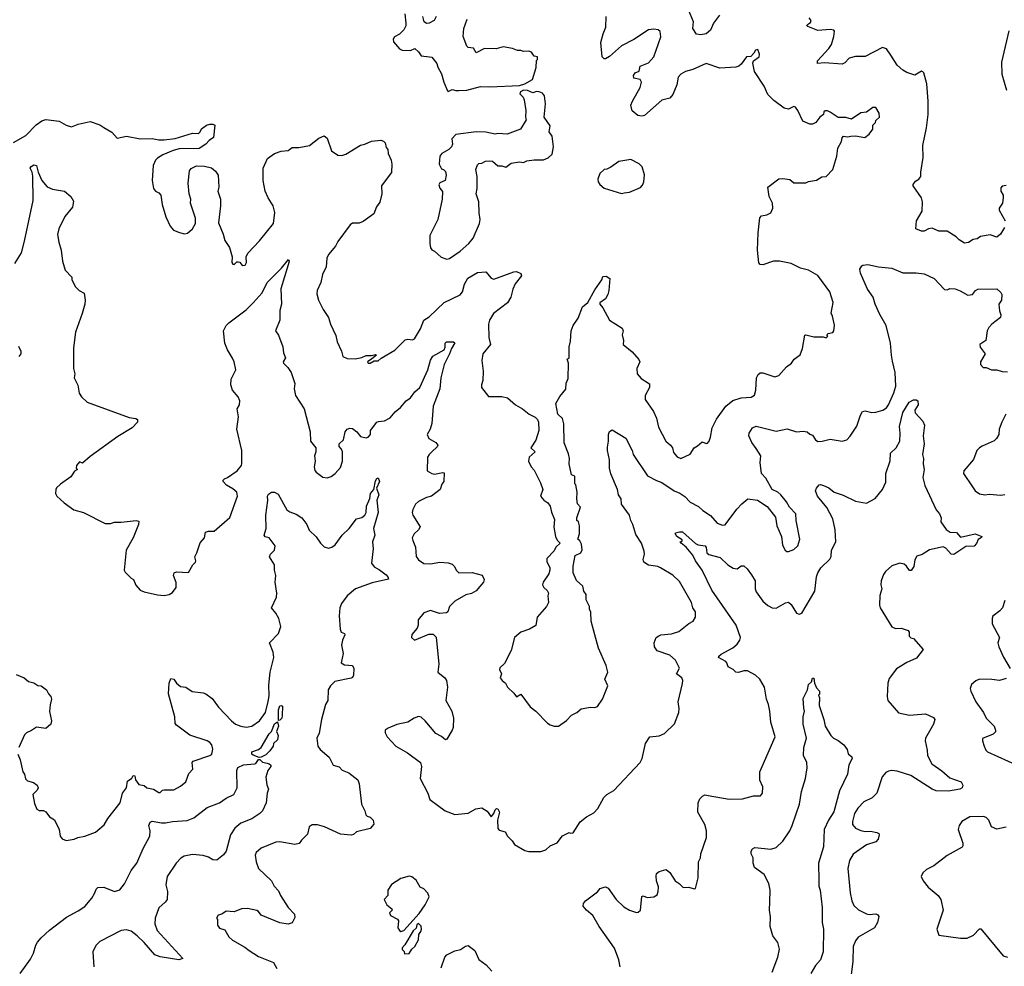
# Model space of a CAD drawing. Extents: x 2057697 to 2160550, y 827490 to 1016834.
# Tile 460 of 509: x 2126970 to 2134291, y 951158 to 958201. Entities that reach past the tile are written whole.
import ezdxf

# ---------------------------------------------------------------- set-up
doc = ezdxf.new("R2010")
doc.units = 0

msp = doc.modelspace()

# ---------------------------------------------------------------- linework, layer by layer
at = {"layer": '0CON20XD'}
for points in [[(2132173.6, 958235), (2132127.3, 958175), (2132105, 958123.8), (2132075, 958096.2), (2132035, 958087.5), (2132001.7, 958091.7), (2131975.8, 958135), (2131979.4, 958185), (2131943.8, 958275)], [(2129833.3, 958245), (2129841.2, 958175), (2129840, 958155), (2129826.7, 958125), (2129795, 958092.5), (2129757, 958073), (2129747.5, 958055), (2129750, 958035), (2129793, 957983), (2129815, 957973.3), (2129875, 957972.5), (2129907, 957987), (2129935, 957962.5), (2129955, 957932.5), (2130017, 957923), (2130035, 957922.5), (2130072.5, 957875), (2130078.3, 957848.3), (2130107, 957797), (2130122.5, 957735), (2130150.7, 957670.7), (2130155, 957667.5)], [(2130067.5, 958225), (2130052.5, 958195), (2130015, 958173.8), (2129995, 958173.3), (2129977.5, 958185), (2129966.7, 958225)], [(2130155, 957667.5), (2130185, 957680), (2130212.7, 957672.7), (2130235, 957674.4), (2130295, 957675.8), (2130395, 957704.3), (2130465, 957700.6), (2130685, 957711.9), (2130726.2, 957723.8), (2130783.8, 957755), (2130811.2, 957845), (2130812.5, 957897.5), (2130820, 957905), (2130820, 957925), (2130795, 957930), (2130775, 957960), (2130755, 957967.5), (2130715, 957963.3), (2130695, 957972.5), (2130670.7, 957970.7), (2130635, 957986.7), (2130565, 957997.5), (2130513.6, 957983.6), (2130425, 957986.7), (2130365, 957953.8), (2130345, 957987.5), (2130305, 957992.5), (2130295, 958002.5), (2130267.5, 958075), (2130273.3, 958135), (2130297.5, 958205)], [(2130975, 952943.3), (2131035, 952987.5), (2131073.9, 953026.1), (2131113.6, 953046.4), (2131145, 953073.3), (2131215, 953085.6), (2131245.8, 953084.2), (2131265, 953091.2), (2131303.3, 953145), (2131343.8, 953245), (2131320, 953295), (2131343.3, 953345), (2131330, 953395), (2131274, 953525), (2131246.2, 953625), (2131220, 953725), (2131216.4, 953793.6), (2131207.5, 953815), (2131207.5, 953835), (2131182.5, 953885), (2131182.5, 953925), (2131165, 953950), (2131157.5, 953985), (2131109.3, 954029.3), (2131086.2, 954085), (2131086.2, 954135), (2131101.2, 954215), (2131142.5, 954235), (2131153, 954257), (2131147.7, 954297.7), (2131133.6, 954323.6), (2131120, 954335), (2131131.2, 954375), (2131133.3, 954435), (2131123.6, 954463.6), (2131113.3, 954475), (2131113.6, 954493.6), (2131140, 954575), (2131118, 954598), (2131112, 954635), (2131114.3, 954685), (2131105, 954740), (2131098.3, 954748.3), (2131097.5, 954805), (2131073.8, 954815), (2131054.3, 954895), (2131057.5, 954935), (2131051.4, 954971.4), (2131017, 955053), (2131016.2, 955195), (2131005, 955232.5), (2130970, 955265), (2130957.5, 955345), (2130985, 955397.5), (2131029.5, 955450.5), (2131033.2, 955496.8), (2131048.6, 955531.4), (2131050, 955645), (2131040, 955675), (2131055.8, 955685), (2131054.2, 955765.8), (2131065, 955810), (2131070.8, 955885), (2131084.2, 955925.8), (2131121.2, 955978.8), (2131155.6, 956064.4), (2131194.1, 956095.9), (2131245, 956190), (2131297.5, 956265), (2131305, 956290), (2131331.7, 956291.7), (2131356.7, 956275), (2131351.2, 956185), (2131343.9, 956156.1), (2131326.7, 956125), (2131282.5, 956095), (2131283.3, 956085), (2131305.7, 956055.7), (2131355, 955964.2), (2131450, 955905), (2131456.2, 955885), (2131450, 955855), (2131458.8, 955815), (2131456.7, 955785), (2131525, 955730), (2131573.6, 955673.6), (2131580, 955655), (2131558.8, 955605), (2131560, 955565), (2131591.7, 955531.7), (2131652.5, 955492.5), (2131653.3, 955465), (2131620, 955405), (2131621.2, 955375), (2131681.4, 955285), (2131705.5, 955235.5), (2131719.7, 955169.7), (2131773.8, 955065), (2131810, 955035), (2131823.3, 955015), (2131831.7, 954981.7), (2131858.3, 954948.3), (2131885, 954936.7), (2131955, 954968.8), (2131983.8, 955015), (2132010.5, 955029.5), (2132045, 955060), (2132075, 955047.5), (2132085, 955050), (2132097.5, 955065), (2132106.7, 955095), (2132119.2, 955165), (2132150.9, 955229.1), (2132220, 955325), (2132272.2, 955367.8), (2132335, 955387.5), (2132407.9, 955392.1), (2132432.5, 955407.5), (2132442.9, 955445), (2132448.5, 955535), (2132460.3, 955559.7), (2132475, 955573.8), (2132495, 955574), (2132585, 955544), (2132615, 955553.3), (2132671.7, 955618.3), (2132708.8, 955645), (2132728.8, 955675), (2132773.6, 955706.4), (2132790, 955755), (2132807, 955853), (2132815, 955856), (2132875, 955840), (2132945, 955840), (2132965, 955832.5), (2132977.5, 955845), (2132970, 955855), (2132980, 955865), (2133015, 955873.8), (2133023.3, 955885), (2133027.7, 955927.7), (2133013.8, 955995), (2133003.9, 956016.1), (2133017.7, 956097.7), (2132993.3, 956175), (2132905, 956296.7), (2132835, 956338), (2132775, 956351.2), (2132705, 956385.8), (2132620, 956405), (2132575, 956403.1), (2132495, 956375.5), (2132475, 956380), (2132465, 956391.4), (2132454.9, 956484.9), (2132460.6, 956615), (2132473, 956727), (2132485, 956740.6), (2132525, 956748.6), (2132555.8, 956764.2), (2132570.7, 956799.3), (2132568, 956835), (2132542.5, 956885), (2132533.3, 956955), (2132615, 957016.7), (2132645, 957020), (2132695, 957011.2), (2132726.4, 956986.4), (2132815, 956987.5), (2132835, 956997.5), (2132895, 957007.5), (2132935, 957032.5), (2132966.1, 957033.9), (2133016.7, 957085), (2133046, 957185), (2133053.3, 957245), (2133080, 957295), (2133085, 957322.5), (2133095, 957333.3), (2133125, 957330), (2133150, 957335), (2133183.6, 957336.4), (2133253, 957323), (2133285, 957350), (2133312.5, 957385), (2133312.5, 957415), (2133332.5, 957435), (2133335, 957450), (2133362.5, 957475), (2133360, 957505), (2133335, 957547.5), (2133313, 957547), (2133265, 957512.5), (2133225, 957507.5), (2133155, 957460), (2133113.6, 957473.6), (2133055, 957472.5), (2132995, 957512.5), (2132975, 957522.5), (2132958.3, 957521.7), (2132950, 957515), (2132947.5, 957495), (2132920, 957475), (2132890, 957435), (2132865, 957423.3), (2132845, 957422.5), (2132793.3, 957445), (2132755.7, 957525.7), (2132738.8, 957548.8), (2132725, 957553.8), (2132685, 957535.8), (2132652.9, 957542.9), (2132578.3, 957598.3), (2132533.1, 957645), (2132505.4, 957705.4), (2132434.4, 957814.4), (2132422, 957878), (2132426.2, 957893.8), (2132468, 957925), (2132470, 957945), (2132457.7, 957977.7), (2132441.2, 957975), (2132429.1, 957950.9), (2132405, 957926.2), (2132375, 957923.3), (2132335, 957869.2), (2132316.4, 957853.6), (2132295, 957846.5), (2132175, 957840), (2132075, 957874.5), (2131975, 957828.9), (2131920, 957815), (2131885.7, 957795), (2131865, 957772.5), (2131855.6, 957715), (2131825.4, 957644.6), (2131805, 957616.2), (2131745, 957601.4), (2131615, 957488.6), (2131595, 957481.9), (2131565, 957488.1), (2131523, 957523), (2131514.4, 957565), (2131525.6, 957595), (2131584.4, 957695), (2131592.9, 957735), (2131584.4, 957754.4), (2131536.2, 957765), (2131534.6, 957785.4), (2131545, 957806), (2131575, 957816.7), (2131583.8, 957855), (2131645, 957880), (2131684.4, 957925), (2131736.8, 958073.2), (2131731.7, 958111.7), (2131716.7, 958125), (2131685, 958130.6), (2131645, 958125.6), (2131537.1, 958052.9), (2131445, 958005.7), (2131355, 957925.7), (2131325, 957910), (2131315, 957910), (2131300, 957925), (2131291.3, 958031.3), (2131307.5, 958095), (2131327.8, 958145), (2131331.1, 958225)], [(2134292.5, 956655), (2134262.5, 956605), (2134235, 956583.3), (2134185, 956600.8), (2134113.6, 956586.4), (2134088.8, 956571.2), (2134060, 956565), (2134025, 956542.5), (2133995, 956537.5), (2133955, 956563.3), (2133933.8, 956585), (2133865, 956626), (2133805, 956628), (2133755, 956648.6), (2133727.5, 956645), (2133693.6, 956626.4), (2133675, 956626.7), (2133632.5, 956645), (2133638.8, 956705), (2133678.8, 956775), (2133682.5, 956845), (2133675.6, 956875.6), (2133613.9, 956963.9), (2133612.5, 956975), (2133630.5, 956999.5), (2133655.6, 957014.4), (2133671.2, 957035), (2133668.8, 957065), (2133688.1, 957175), (2133685.6, 957265), (2133713.3, 957395), (2133725.4, 957494.6), (2133725.4, 957595.4), (2133715.8, 957724.2), (2133692.5, 957805), (2133685, 957812.5), (2133675, 957817.5), (2133625, 957788.8), (2133565, 957807.5), (2133536.2, 957825), (2133495, 957862.5), (2133447.6, 957937.6), (2133415, 957982.5), (2133385, 957992.9), (2133255, 957926.7), (2133185, 957927.5), (2133136.2, 957915), (2133105, 957879.4), (2133085, 957870), (2132955, 957880.6), (2132902.5, 957875), (2132902.5, 957895), (2132986.9, 957985), (2133004.6, 958015.4), (2133023.3, 958075), (2133027.5, 958115), (2133022.1, 958122.1), (2132996.4, 958126.4), (2132905, 958121), (2132830.5, 958150.5), (2132822.5, 958155), (2132826.7, 958165), (2132849.2, 958180.8), (2132855.5, 958194.5), (2132838.6, 958215)], [(2134323.1, 958116.9), (2134270, 957885), (2134271.2, 957795), (2134306, 957675)], [(2130145, 956419.2), (2130165, 956424.4), (2130245, 956478.2), (2130309.5, 956535), (2130341.5, 956575), (2130387.8, 956685), (2130394.3, 956715), (2130385.8, 956764.2), (2130384, 956845), (2130363.8, 956905), (2130371.2, 956945), (2130372.5, 957035), (2130362.5, 957085), (2130375, 957120), (2130385, 957130), (2130407, 957133), (2130433, 957147), (2130465, 957150), (2130485, 957147.5), (2130525, 957112.5), (2130555, 957113.3), (2130585, 957103.3), (2130625, 957132.5), (2130685, 957142.5), (2130715, 957137.5), (2130740.7, 957149.3), (2130795, 957156.7), (2130865, 957156.7), (2130898.3, 957171.7), (2130929.5, 957200.5), (2130940, 957255), (2130928.8, 957335), (2130907.5, 957365), (2130915, 957410), (2130868.8, 957475), (2130880, 957575), (2130872, 957635), (2130856.7, 957655), (2130832.5, 957665), (2130813.7, 957666.3), (2130784.1, 957655.9), (2130745, 957673.1), (2130715, 957675.6), (2130693.3, 957665), (2130689.3, 957649.3), (2130713.6, 957623.6), (2130720, 957605), (2130733.8, 957525), (2130731.2, 957475), (2130736.2, 957455), (2130692.5, 957385), (2130595, 957350), (2130525, 957354), (2130505, 957349.2), (2130435, 957364), (2130365, 957366), (2130213.8, 957346.2), (2130182.5, 957315), (2130187.5, 957275), (2130180, 957255), (2130160, 957235), (2130107.5, 957205), (2130093.8, 957185), (2130090, 957125), (2130105, 957090), (2130120, 957085), (2130135, 957070), (2130140, 957045), (2130132.5, 957005), (2130095, 956987.5), (2130087, 956973), (2130095, 956947.5), (2130113, 956923), (2130110, 956865), (2130078.8, 956715), (2130020, 956595), (2130020, 956535), (2130024.2, 956504.2), (2130035, 956487.5), (2130055, 956477.5), (2130103.2, 956433.2), (2130145, 956419.2)], [(2126923.8, 957286.2), (2127015, 957338.6), (2127092.7, 957417.3), (2127135, 957447.1), (2127165, 957458.5), (2127263.8, 957445), (2127315, 957415.5), (2127355, 957404.3), (2127405, 957423.3), (2127495, 957442.9), (2127565, 957417.5), (2127595, 957397.5), (2127654.3, 957364.3), (2127695, 957320), (2127765, 957334), (2127865, 957313.8), (2127955, 957316.2), (2128005, 957306.2), (2128045, 957306.7), (2128125, 957316.7), (2128255, 957357.5), (2128300, 957355), (2128312.5, 957365), (2128320.7, 957389.3), (2128360, 957415), (2128385, 957422.5), (2128405, 957422.5), (2128420, 957415), (2128410, 957325), (2128378.3, 957301.7), (2128355, 957273.3), (2128305, 957243.3), (2128155, 957238.8), (2128112.3, 957227.7), (2128035, 957195.8), (2127995, 957170.8), (2127980, 957155), (2127961.4, 957115), (2127954.2, 957005), (2127966.2, 956945), (2127980, 956925), (2128005, 956912.5), (2128020, 956895), (2128028.8, 956825), (2128056.2, 956735), (2128090, 956665), (2128112.5, 956635), (2128157.7, 956617.7), (2128195, 956606.7), (2128217.5, 956612.5), (2128255.8, 956644.2), (2128276, 956685), (2128276.2, 956725), (2128241.2, 956835), (2128242.5, 956865), (2128230, 956905), (2128222, 956985), (2128233.8, 957075), (2128245, 957093.3), (2128285, 957113.3), (2128345, 957110), (2128395, 957097.5), (2128425, 957072.5), (2128446.2, 957045), (2128450, 956955), (2128443.8, 956925), (2128463.8, 956865), (2128463.8, 956815), (2128449.3, 956689.3), (2128483.8, 956605), (2128495, 956557.5), (2128531.2, 956505), (2128550, 956435), (2128547.5, 956395), (2128555, 956382.5), (2128565, 956380), (2128585, 956400), (2128595, 956400), (2128606.4, 956396.4), (2128625, 956372.5), (2128645.8, 956374.2), (2128656.7, 956395), (2128653.6, 956436.4), (2128666.4, 956463.6), (2128754.3, 956555.7), (2128857.1, 956685), (2128867.8, 956765), (2128855.4, 956815.4), (2128817.3, 956875), (2128795.4, 956925), (2128780.4, 957005), (2128781.2, 957095), (2128812.4, 957167.6), (2128865, 957204), (2128915, 957222.5), (2128965, 957226.2), (2128995, 957248.8), (2129045, 957250), (2129125, 957263.8), (2129195, 957320), (2129235, 957336.7), (2129255, 957320), (2129287.5, 957225), (2129335, 957193.8), (2129365, 957191.2), (2129395, 957200), (2129505, 957266.2), (2129535.9, 957274.1), (2129585, 957298), (2129655, 957303.3), (2129676.1, 957296.1), (2129687.5, 957285), (2129695, 957250), (2129707.5, 957235), (2129710, 957205), (2129732.5, 957155), (2129737.5, 957125), (2129735, 957062.5), (2129671.7, 956981.7), (2129661.2, 956965), (2129661.9, 956905), (2129647.5, 956842.5), (2129623, 956807), (2129602.5, 956755), (2129525, 956698.6), (2129495, 956686.7), (2129445, 956685.8), (2129426.2, 956675), (2129335, 956550), (2129318.8, 956515), (2129265, 956453.8), (2129253.6, 956426.4), (2129248, 956362), (2129220.8, 956305), (2129208, 956245), (2129181.2, 956185), (2129180.5, 956160.5), (2129191.2, 956115), (2129226.7, 956045), (2129266.7, 955985), (2129280, 955935), (2129321.7, 955851.7), (2129331.2, 955805), (2129362.5, 955735), (2129373.3, 955695), (2129405, 955678.8), (2129465, 955678), (2129515, 955688), (2129545, 955701.4), (2129585, 955701.2), (2129615, 955710), (2129622.5, 955705), (2129588.3, 955678.3), (2129556.7, 955655), (2129560, 955645), (2129575, 955646.2), (2129605, 955662), (2129635, 955661.4), (2129658.5, 955681.5), (2129758.3, 955741.7), (2129835, 955818), (2129855, 955824), (2129891.7, 955818.3), (2129904.3, 955825.7), (2129949.5, 955900.5), (2129975, 955965.6), (2130015, 955989.4), (2130125, 956095.6), (2130245, 956154.4), (2130261.2, 956175), (2130278.1, 956231.9), (2130302.5, 956277.5), (2130375, 956320), (2130435.8, 956325.8), (2130475, 956276.7), (2130495, 956270), (2130645, 956324.2), (2130665, 956326.2), (2130695, 956312.5), (2130700, 956295), (2130654.7, 956235.3), (2130637.1, 956195), (2130621.9, 956135), (2130597.5, 956095), (2130492.5, 956015), (2130462.9, 955965), (2130455.7, 955935), (2130458, 955835), (2130470, 955785), (2130414, 955715), (2130406, 955665), (2130416, 955585), (2130413.8, 955515), (2130403.3, 955485), (2130403.3, 955465), (2130456.4, 955396.4), (2130555, 955396.7), (2130597, 955387), (2130657.5, 955335), (2130707.5, 955305), (2130757.5, 955265), (2130802.3, 955242.3), (2130820, 955225), (2130826.7, 955205), (2130828.8, 955145), (2130807.7, 955072.3), (2130771.2, 955015), (2130803.3, 954985), (2130758.8, 954945), (2130752.5, 954915), (2130773, 954873), (2130795, 954850), (2130842.5, 954755), (2130860, 954705), (2130842.5, 954655), (2130867, 954627), (2130897.5, 954605), (2130915, 954580), (2130923, 954537), (2130947, 954483), (2130942.5, 954425), (2130953.3, 954355), (2130965, 954327.5), (2130987.5, 954305), (2130957.5, 954275), (2130945, 954250), (2130888.3, 954191.7), (2130888.3, 954168.3), (2130912.5, 954125), (2130912.5, 954105), (2130903.3, 954076.7), (2130863.3, 954015), (2130857.5, 953995), (2130867.5, 953975), (2130892.5, 953955), (2130902.5, 953935), (2130896.7, 953915), (2130902.5, 953865), (2130886.4, 953833.6), (2130817.5, 953755), (2130806.4, 953693.6), (2130760, 953665), (2130695, 953643.3), (2130650, 953605), (2130623.6, 953506.4), (2130575, 953410), (2130540.7, 953379.3), (2130537.5, 953365), (2130552.5, 953335), (2130543.3, 953305), (2130556.7, 953285), (2130582.5, 953265), (2130596.7, 953235), (2130645, 953191.2), (2130663.3, 953163.3), (2130695, 953183.3), (2130765, 953087.5), (2130807.5, 953055), (2130895, 952967.5), (2130915, 952953.3), (2130945, 952943.3), (2130975, 952943.3)], [(2131445, 956907.5), (2131465, 956913.3), (2131505, 956916.7), (2131585, 956952.5), (2131600.7, 956969.3), (2131610, 956995), (2131615.9, 957045.9), (2131597.5, 957105), (2131575, 957127.5), (2131515, 957160), (2131425, 957146.2), (2131365, 957102.5), (2131335, 957087.5), (2131315, 957086.7), (2131283, 957057), (2131267.5, 957015), (2131270, 956995), (2131283.3, 956975), (2131315, 956947.5), (2131445, 956907.5)], [(2126935, 956386), (2126982.5, 956465), (2127006.2, 956553.8), (2127070, 956855), (2127066.6, 957036.6), (2127062.9, 957065), (2127048.1, 957095), (2127055, 957108.6), (2127075, 957120), (2127095.5, 957115.5), (2127108.6, 957065), (2127134.3, 957005), (2127175, 956956), (2127215, 956938.6), (2127303.9, 956923.9), (2127350, 956885), (2127369.3, 956849.3), (2127363.3, 956805), (2127305, 956737.5), (2127260, 956645), (2127251.7, 956601.7), (2127260, 956545), (2127278, 956485), (2127287.5, 956405), (2127307, 956337), (2127357.5, 956285), (2127357.5, 956265), (2127384.2, 956214.2), (2127412.5, 956185), (2127450, 956165), (2127457.5, 956115), (2127453.3, 956083.3)], [(2134305, 956967.5), (2134275, 956962.5), (2134265, 956950), (2134264.2, 956924.2), (2134282.5, 956895), (2134283, 956877), (2134276.7, 956835), (2134252.3, 956797.7), (2134252.3, 956782.3), (2134297.5, 956705)], [(2127453.3, 956083.3), (2127435.7, 956015), (2127385.7, 955875), (2127369.7, 955760.3), (2127370, 955605), (2127381.2, 955565), (2127376.2, 955535), (2127401.3, 955481.3), (2127412.3, 955422.3), (2127428.8, 955395), (2127472.5, 955355), (2127785, 955242), (2127833.9, 955233.9), (2127846.7, 955225), (2127846.2, 955206.2), (2127806.9, 955165), (2127699.5, 955100.5), (2127495, 954950), (2127438.3, 954901.7), (2127415, 954910), (2127392.5, 954885), (2127390, 954865), (2127400, 954855), (2127378.3, 954841.7), (2127350, 954800), (2127273.3, 954745), (2127245, 954717.5), (2127240, 954705), (2127237.5, 954675), (2127246.4, 954656.4), (2127300, 954605), (2127372.5, 954555), (2127443.6, 954533.6), (2127605, 954453.3), (2127645, 954451.2), (2127675, 954463.3), (2127725, 954461.2), (2127835, 954473.8), (2127855, 954470), (2127853.3, 954445), (2127813.3, 954345), (2127762.5, 954255), (2127747.5, 954105), (2127755, 954090), (2127800, 954045), (2127816.4, 954036.4), (2127833.9, 953993.9), (2127865, 953956.7), (2127895, 953944), (2127995, 953921.4), (2128045, 953916.2), (2128082.5, 953925), (2128105, 953940), (2128133.3, 953975), (2128133, 954013), (2128113.3, 954065), (2128117.5, 954085), (2128135, 954093.3), (2128225, 954087.5), (2128256.7, 954145), (2128277.5, 954165), (2128280, 954175), (2128271.2, 954205), (2128286, 954235), (2128312.3, 954307.7), (2128343.3, 954345), (2128351.7, 954388.3), (2128375, 954396.2), (2128415, 954395.8), (2128532.3, 954497.7), (2128590, 954655), (2128583.8, 954685), (2128555, 954710), (2128507, 954737), (2128483.8, 954765), (2128483.8, 954775), (2128493.3, 954785), (2128515.5, 954794.5), (2128585.8, 954845), (2128618, 954885), (2128621.2, 954898.8), (2128622.9, 954995), (2128583.6, 955155), (2128596.5, 955246.5), (2128587.3, 955305), (2128604.6, 955335), (2128606.7, 955365), (2128595.3, 955395.3), (2128552.3, 955445), (2128539.5, 955485), (2128543.6, 955526.4), (2128576.1, 955596.1), (2128564.4, 955655), (2128552.7, 955682.7), (2128515, 955743.3), (2128494.2, 955795), (2128486.2, 955885), (2128506.2, 955925), (2128525, 955946.2), (2128655, 956042), (2128706.2, 956095), (2128771.7, 956168.3), (2128810.8, 956245), (2128917.8, 956352.2), (2128967.5, 956417.5), (2128972.5, 956405), (2128966.1, 956376.1), (2128912.5, 956197.5), (2128917.5, 956085), (2128903.4, 956036.6), (2128904.4, 955965), (2128872.5, 955885), (2128894.3, 955854.3), (2128927.6, 955767.6), (2128931.3, 955721.3), (2128945.8, 955685), (2128930, 955655), (2128931.2, 955645), (2128963.8, 955613.8), (2128988.9, 955575), (2129015.5, 955495), (2129011.2, 955455), (2129020, 955405), (2129084.3, 955305), (2129130, 955135), (2129132, 955065), (2129171.2, 955015), (2129170.8, 954985), (2129160.8, 954955), (2129168.1, 954915), (2129159.4, 954875), (2129165, 954847.5), (2129175, 954833.8), (2129225, 954798), (2129255, 954792), (2129285, 954802.5), (2129315.5, 954824.5), (2129355, 954870), (2129371.4, 954915), (2129371.2, 954985), (2129363.8, 955005), (2129346, 955025), (2129344.2, 955045), (2129376.7, 955075), (2129390, 955135), (2129405, 955153.3), (2129425, 955162), (2129445, 955160), (2129477.5, 955135), (2129505, 955100), (2129545, 955090), (2129560, 955095), (2129577.5, 955115), (2129577.5, 955145), (2129626, 955205), (2129637.8, 955212.2), (2129683, 955217), (2129725, 955237.8), (2129762.5, 955282.5), (2129801.4, 955315), (2129844.7, 955365.3), (2129875, 955386.9), (2129907.7, 955432.3), (2129945.5, 955465), (2130003.7, 955596.3), (2130023.4, 955666.6), (2130043, 955697), (2130125.4, 955744.6), (2130133.3, 955765), (2130134.4, 955795), (2130143.8, 955805), (2130195, 955803.8), (2130205, 955797.5), (2130179.4, 955755), (2130166.4, 955715), (2130125.4, 955634.6), (2130102.3, 955535), (2130094.3, 955454.3), (2130044.6, 955325), (2130034.6, 955195.4), (2130021.4, 955155), (2129998.8, 955115), (2130011.2, 955085), (2130064.5, 955054.5), (2130080, 955035), (2130075, 955022.5), (2130035, 954985.7), (2130013.8, 954965), (2130003.3, 954945), (2129998.8, 954845), (2130033.2, 954823.2), (2130055, 954818.6), (2130115, 954832.2), (2130125, 954829.2), (2130124.2, 954765.8), (2130108.6, 954745), (2130095.3, 954704.7), (2130030.8, 954655), (2129995, 954644.5), (2129934.3, 954615), (2129913.1, 954595), (2129892.4, 954557.6), (2129889.2, 954535), (2129894.2, 954515), (2129946.8, 954426.8), (2129934.5, 954405.5), (2129903.4, 954376.6), (2129889.2, 954345), (2129892, 954325), (2129914, 954275), (2129917.7, 954207.7), (2129935, 954181.2), (2129974.4, 954154.4), (2130025, 954151.8), (2130095, 954164.5), (2130155, 954160), (2130185, 954150), (2130202.3, 954132.3), (2130214.4, 954104.4), (2130235.9, 954085.9), (2130335, 954086.7), (2130407.5, 954067.5), (2130423.8, 954035), (2130418, 954015), (2130365, 953952), (2130328.2, 953931.8), (2130288.2, 953921.8), (2130205, 953874.2), (2130165.5, 953834.5), (2130154.2, 953795.8), (2130143.1, 953786.9), (2130092.5, 953782.5), (2130025, 953806), (2129975, 953787.5), (2129932.5, 953735), (2129932.5, 953695), (2129926.1, 953673.9), (2129885, 953627.5), (2129883.1, 953603.1), (2129905, 953584), (2130011.7, 953628.3), (2130045, 953628.8), (2130067.7, 953607.7), (2130087.5, 953405), (2130079.2, 953345), (2130130.8, 953305), (2130143.1, 953285), (2130151.1, 953235), (2130139.4, 953135), (2130182, 953055), (2130196, 953005), (2130193.3, 952935), (2130186.7, 952915), (2130145, 952847.5), (2130135, 952843.3), (2130106.9, 952866.9), (2130065, 952888.8), (2129985, 952984), (2129955, 953010.8), (2129935, 953017.5), (2129903.3, 953005), (2129855, 952974), (2129775, 952956), (2129709.3, 952930.7), (2129687.5, 952915), (2129687.5, 952895), (2129703.3, 952865), (2129766.2, 952795), (2129853.8, 952745), (2129949.2, 952675), (2129956.7, 952645), (2129948.8, 952555), (2130005.5, 952445.5), (2130018.3, 952398.3), (2130133.4, 952313.4), (2130205, 952288), (2130305, 952298), (2130361.2, 952328.8), (2130405, 952336.2), (2130445, 952312.5), (2130475, 952270), (2130496.2, 952293.8), (2130505, 952322.5), (2130515, 952332.5), (2130525, 952330), (2130537.5, 952305), (2130522.5, 952245), (2130524.1, 952184.1), (2130535, 952171.2), (2130579.5, 952159.5), (2130597, 952127), (2130631.7, 952091.7), (2130650, 952065), (2130725, 952020), (2130755, 952011.2), (2130845, 952012.5), (2130882.5, 952025), (2130913.3, 952055), (2130965, 952076.2), (2131005, 952127.5), (2131055, 952152.5), (2131065, 952147.5), (2131085, 952150), (2131138.3, 952231.7), (2131185, 952270), (2131239.5, 952300.5), (2131268.8, 952331.2), (2131313.3, 952415), (2131335, 952436.7), (2131387.5, 952465), (2131582.5, 952675), (2131598.8, 952705), (2131624, 952815), (2131654.1, 952865.9), (2131725, 952873.3), (2131765, 952890), (2131838.3, 952961.7), (2131872, 953045), (2131874, 953075), (2131865.6, 953125), (2131897.7, 953262.3), (2131901.2, 953285), (2131894, 953305), (2131853.5, 953333.5), (2131876.5, 953375), (2131845.5, 953435), (2131805, 953471.9), (2131710, 953505), (2131688.8, 953535), (2131686.7, 953565), (2131703.3, 953605), (2131722.3, 953617.7), (2131736.2, 953623.8), (2131815, 953630.8), (2131870.3, 953649.7), (2131945, 953708.8), (2131977.5, 953725), (2131994, 953755), (2131994, 953795), (2131976, 953825), (2131965.8, 953865), (2131875, 954021.9), (2131825, 954067.3), (2131735, 954123.3), (2131715, 954132.2), (2131645, 954143.5), (2131610.8, 954165), (2131605.8, 954185), (2131615.6, 954224.4), (2131614.1, 954245.9), (2131593.6, 954305), (2131550.2, 954370.2), (2131527.8, 954445), (2131512.7, 954475), (2131503.3, 954515), (2131444.4, 954595), (2131441.1, 954635), (2131421.2, 954665), (2131414.5, 954705), (2131365, 954822.5), (2131354.2, 954865), (2131354.2, 954925.8), (2131339.2, 954995), (2131339.5, 955020.5), (2131348, 955065), (2131346.7, 955115), (2131355, 955137.5), (2131375, 955148.8), (2131476.4, 955086.4), (2131524, 954995), (2131530, 954965), (2131637.7, 954807.7), (2131705, 954771.5), (2131745, 954757.9), (2131835, 954695.6), (2131879.1, 954679.1), (2131915, 954653.3), (2131955, 954610), (2132017.8, 954577.8), (2132048.7, 954548.7), (2132105, 954512.9), (2132154.7, 954454.7), (2132195, 954440), (2132215, 954442), (2132302.3, 954557.7), (2132340.2, 954599.8), (2132383.8, 954635), (2132455, 954626.2), (2132527.6, 954577.6), (2132588.3, 954498.3), (2132600, 954435), (2132633.8, 954355), (2132640.7, 954290.7), (2132662.5, 954255), (2132673.9, 954243.9), (2132685, 954243.3), (2132725, 954258.8), (2132756, 954285), (2132771.2, 954335), (2132743.3, 954475), (2132741.2, 954525), (2132694, 954574), (2132672.3, 954612.3), (2132628.8, 954665), (2132606.2, 954685), (2132564, 954705), (2132518.6, 954788.6), (2132485, 954824.2), (2132476.5, 954905), (2132479.5, 954955), (2132445, 955009.2), (2132413.1, 955055), (2132390, 955105), (2132393.8, 955125), (2132418.8, 955165), (2132445, 955177.5), (2132595, 955140), (2132675, 955155.6), (2132745, 955133.1), (2132795, 955138.1), (2132824.3, 955134.3), (2132845, 955116.7), (2132865, 955110), (2132886.7, 955075), (2132905, 955063.3), (2132936.1, 955063.9), (2132995, 955080), (2133085, 955066), (2133120, 955075), (2133145, 955101.2), (2133193.4, 955176.6), (2133221.3, 955258.7), (2133236.7, 955285), (2133255, 955290), (2133305, 955278.6), (2133335, 955280), (2133386.7, 955295), (2133415, 955314), (2133430.6, 955335), (2133470, 955425), (2133482.9, 955475), (2133478.2, 955575), (2133460.5, 955660.5), (2133451.1, 955705), (2133444.6, 955794.6), (2133412, 955925), (2133365, 956006.7), (2133330, 956085), (2133316, 956135), (2133272.5, 956195), (2133221.2, 956315), (2133217.5, 956345), (2133230.7, 956369.3), (2133240, 956375), (2133275, 956378), (2133355, 956361.9), (2133455, 956352), (2133535, 956316), (2133635, 956318), (2133695, 956310), (2133770, 956275), (2133845, 956192), (2133865, 956191.2), (2133885, 956200), (2133925, 956197.5), (2133963.6, 956183.6), (2134020, 956150), (2134054.3, 956155.7), (2134076.7, 956185), (2134095, 956196.2), (2134235, 956197.5), (2134265, 956170), (2134272.5, 956155), (2134270, 956115), (2134248.8, 956085), (2134253.8, 956035)], [(2134253.8, 956035), (2134263.8, 956005), (2134263.3, 955985), (2134197.5, 955935), (2134175, 955910), (2134163.3, 955885), (2134153.3, 955815), (2134108.8, 955785), (2134110, 955765), (2134147.5, 955715), (2134113.3, 955655), (2134112.5, 955635), (2134133, 955613), (2134155, 955612.5), (2134195, 955596.7), (2134235, 955596.2), (2134274.2, 955584.2), (2134315, 955580.8)], [(2126962, 955772), (2126977.5, 955735), (2126977.5, 955715), (2126963.3, 955695)], [(2131433.8, 951155), (2131424.3, 951205), (2131393.4, 951293.4), (2131279.4, 951455), (2131231.4, 951535), (2131183.8, 951575), (2131160, 951605), (2131161.2, 951625), (2131176.7, 951645), (2131265, 951711.2), (2131285, 951736), (2131315, 951746.2), (2131325, 951750), (2131345, 951740), (2131405, 951653.8), (2131460.9, 951600.9), (2131505, 951576.2), (2131555, 951558.8), (2131569.5, 951560.5), (2131586.2, 951575), (2131595, 951677.5), (2131605, 951681.2), (2131635, 951670.8), (2131685, 951673.8), (2131709.7, 951690.3), (2131718.1, 951715), (2131718.7, 951748.7), (2131704.4, 951795), (2131701.2, 951828.8), (2131705, 951847.5), (2131725, 951863.3), (2131777.5, 951877.5), (2131805, 951856.7), (2131843.8, 951795), (2131873.3, 951775), (2131903, 951743), (2131945, 951746), (2131985, 951733.3), (2131995, 951737.5), (2132013.6, 951816.4), (2132016.7, 951935), (2132032.5, 951965), (2132033.3, 951995), (2132076, 952115), (2132075.7, 952165.7), (2132065, 952212.5), (2132011.2, 952305), (2132013.8, 952375), (2132026.7, 952405), (2132046.4, 952423.6), (2132065, 952433.3), (2132088.8, 952428.8), (2132245, 952402.5), (2132345, 952403.8), (2132425, 952426.7), (2132477.5, 952425), (2132492.5, 952445), (2132496.4, 952493.6), (2132473.9, 952543.9), (2132472.5, 952605), (2132586.7, 952865), (2132555.8, 952975), (2132548, 953055), (2132538.6, 953105), (2132523.1, 953145), (2132508.6, 953235), (2132474, 953295), (2132440, 953325), (2132382.5, 953355), (2132355, 953357.1), (2132315, 953344), (2132295, 953346.7), (2132275, 953366.7), (2132236.7, 953385), (2132228.8, 953415), (2132220, 953425), (2132166.7, 953455), (2132168.8, 953465), (2132185, 953480), (2132271.7, 953528.3), (2132305.4, 953554.6), (2132324.4, 953585), (2132328.5, 953605), (2132297.3, 953695), (2132115, 953955.7), (2132043.3, 954105), (2131995, 954174), (2131975, 954216), (2131925, 954276.7), (2131887.5, 954305), (2131880, 954315), (2131895, 954320), (2131895, 954330), (2131856, 954355), (2131843, 954377), (2131846.7, 954383.3), (2131875, 954391.1), (2131899.2, 954389.2), (2131995, 954302.9), (2132015, 954292.5), (2132065.4, 954285.4), (2132075, 954272.5), (2132080, 954235), (2132095, 954221.2), (2132179.2, 954199.2), (2132235, 954144.2), (2132275, 954119.2), (2132305, 954114), (2132335, 954138), (2132355, 954137.5), (2132380, 954115), (2132411.1, 954071.1), (2132438.1, 954025), (2132438.9, 953965), (2132444.6, 953944.6), (2132494.4, 953875), (2132531.5, 953841.5), (2132565, 953825.6), (2132595, 953821.9), (2132665, 953862.5), (2132685, 953867.5), (2132705, 953850), (2132745, 953786.2), (2132765, 953778.8), (2132785.6, 953784.4), (2132880.8, 953949.2), (2132893.2, 954055), (2132904.2, 954085.8), (2132927.5, 954122.5), (2132993.7, 954186.3), (2133002.4, 954207.6), (2133006.2, 954255), (2133037.7, 954315), (2133033.2, 954405), (2133016, 954486), (2132970.7, 954570.7), (2132902.5, 954655), (2132887.8, 954695), (2132894.6, 954715), (2132915, 954739.2), (2132925, 954742), (2132947.5, 954735), (2132985, 954718.8), (2133025.5, 954685.5), (2133093, 954663), (2133185, 954618.8), (2133265, 954603.3), (2133331.2, 954638.8), (2133383.8, 954705), (2133409.3, 954760.7), (2133410, 954825), (2133441.2, 954918.8), (2133444, 954975), (2133485.6, 955014.4), (2133512.9, 955065), (2133517.5, 955125), (2133510.4, 955175), (2133535, 955278.6), (2133584.2, 955355.8), (2133615, 955371.9), (2133635, 955373.3), (2133648.8, 955365), (2133650, 955335), (2133626.2, 955295), (2133627.5, 955275), (2133685, 955212.5), (2133696.2, 955185), (2133687.5, 955105), (2133695.9, 955045.9), (2133681.2, 954965), (2133688.8, 954935), (2133686.2, 954895), (2133696, 954855), (2133684.4, 954795), (2133700, 954735), (2133784.2, 954555), (2133808, 954525), (2133820, 954495), (2133818.8, 954465), (2133858.7, 954408.7), (2133887.3, 954387.3), (2133935, 954386), (2133965, 954350.8), (2134075, 954375.6), (2134122.5, 954355), (2134121.7, 954348.3), (2134097.3, 954332.7), (2134085, 954302.5), (2134065.8, 954284.2), (2134005, 954280.8), (2133915, 954221.8), (2133894.6, 954224.6), (2133855, 954269.4), (2133835, 954278.9), (2133735, 954256.2), (2133679.5, 954220.5), (2133640.5, 954209.5), (2133625, 954182.5), (2133618.7, 954131.3), (2133598.3, 954101.7), (2133585, 954103.8), (2133564, 954135), (2133545, 954150), (2133515, 954156), (2133455, 954138.5), (2133406.5, 954095), (2133391.9, 954071.9), (2133376.2, 954025), (2133373.3, 953995), (2133379.2, 953965), (2133364.5, 953915.5), (2133361.9, 953845), (2133367.5, 953825), (2133455, 953683.3), (2133481.7, 953671.7), (2133524.1, 953674.1), (2133575, 953656.2), (2133583.3, 953645), (2133583.9, 953613.9), (2133595, 953602.5), (2133615, 953597.5), (2133687.5, 953515), (2133638.9, 953451.1), (2133565, 953419.2), (2133489.7, 953370.3), (2133435, 953300), (2133425.8, 953264.2), (2133420, 953165), (2133423.8, 953135), (2133505, 953044.2), (2133585, 953025.6), (2133705, 953035.7), (2133765, 953010), (2133773.3, 952995), (2133765, 952960), (2133705.5, 952854.5), (2133703.3, 952835), (2133717.5, 952765), (2133718.5, 952725), (2133750.6, 952665), (2133825, 952612.5), (2133885, 952560.9), (2133970.9, 952530.9), (2133983.2, 952505), (2133978.2, 952485), (2133961.2, 952475), (2133875, 952459.7), (2133785, 952464.5), (2133755, 952476.2), (2133595, 952576.7), (2133495, 952608.5), (2133455, 952614.5), (2133430, 952610), (2133410.5, 952599.5), (2133383.1, 952566.9), (2133343.8, 952445), (2133307.6, 952412.4), (2133245, 952382.5), (2133201.4, 952335), (2133176.9, 952295), (2133161.5, 952235), (2133162.4, 952212.4), (2133185, 952185.6), (2133225, 952167.3), (2133255, 952160), (2133295, 952162.9), (2133343, 952153), (2133357.5, 952145), (2133360, 952135), (2133353.3, 952105), (2133336.1, 952083.9), (2133265, 952060.5), (2133167.3, 951992.7), (2133138.6, 951945), (2133128.1, 951885), (2133145.6, 951705.6), (2133157.5, 951645), (2133171.3, 951611.3), (2133207.4, 951577.4), (2133265, 951548.1), (2133285, 951543.1), (2133335, 951547.8), (2133350.9, 951540.9), (2133357.8, 951527.8), (2133347.4, 951482.6), (2133325.8, 951445), (2133205, 951374.2), (2133183.6, 951346.4), (2133168.1, 951305), (2133164.5, 951195), (2133146, 951055)], [(2134302.9, 955265), (2134271.2, 955205), (2134253.3, 955155), (2134248.8, 955115), (2134233.3, 955085), (2134215, 955067.5), (2134125, 955028.8), (2134106.7, 955015), (2134086.7, 954995), (2134060.5, 954929.5), (2133990, 954845), (2133988, 954825), (2134054.1, 954724.1), (2134073.3, 954695), (2134105, 954674), (2134145, 954666.2), (2134178.8, 954671.2), (2134265, 954662), (2134295, 954669.2)], [(2126956.7, 952735), (2126972.5, 952695), (2126993.6, 952603.6), (2127006.4, 952586.4), (2127012.3, 952552.3), (2127027.1, 952537.1), (2127073.3, 952525), (2127101.2, 952505), (2127106.7, 952485), (2127101.2, 952468.8), (2127067.5, 952435), (2127080.7, 952369.3), (2127097, 952327), (2127115, 952317.5), (2127146.4, 952316.4), (2127165, 952307.5), (2127190.7, 952270.7), (2127228.3, 952248.3), (2127263.3, 952175), (2127271.2, 952125), (2127285, 952106.7), (2127315, 952093.8), (2127375, 952103.8), (2127402.7, 952117.3), (2127455, 952126.7), (2127533.9, 952156.1), (2127599.3, 952210.7), (2127625, 952257.5), (2127716, 952375), (2127733.8, 952445), (2127763.8, 952485), (2127772.5, 952535), (2127805, 952557.5), (2127815, 952577.5), (2127826, 952575), (2127831.2, 952545), (2127855, 952510), (2127895, 952503.3), (2127916.2, 952486.2), (2127965.6, 952475.6), (2128005, 952451.2), (2128015, 952451.2), (2128032.9, 952467.1), (2128045, 952470), (2128115, 952470.8), (2128165, 952498), (2128205, 952531.2), (2128228.8, 952591.2), (2128256.7, 952625), (2128252, 952675), (2128258.8, 952685), (2128384.6, 952725.4), (2128398.6, 952735), (2128406.2, 952773.8), (2128399.6, 952805), (2128385, 952823.5), (2128365, 952836.2), (2128235, 952878.2), (2128135, 952952.5), (2128125.8, 952965), (2128122.7, 953015), (2128077.5, 953185), (2128080.6, 953265), (2128095, 953300), (2128115, 953293.3), (2128135, 953263.3), (2128165, 953240), (2128205.6, 953235.6), (2128253.6, 953203.6), (2128335, 953193.3), (2128355, 953184.4), (2128400, 953150), (2128448.2, 953085), (2128545, 952983.1), (2128575, 952959.4), (2128615, 952943.3), (2128655, 952937.8), (2128695, 952944.5), (2128753.1, 952985), (2128797.5, 953045), (2128818.2, 953128.2), (2128825, 953170), (2128821.5, 953248.5), (2128831.4, 953345), (2128859.2, 953455), (2128855, 953493.8), (2128828.4, 953565), (2128893.5, 953635), (2128910.5, 953685), (2128897.3, 953745), (2128875, 953785.5), (2128842.2, 953825), (2128879.1, 953905), (2128882.9, 953935), (2128869.5, 954015), (2128873.8, 954065), (2128864.6, 954105), (2128864.5, 954145), (2128827.1, 954205), (2128835.8, 954225), (2128863.8, 954255), (2128868.8, 954285), (2128825.8, 954345.8), (2128795, 954353.3), (2128786.7, 954365), (2128802.9, 954415), (2128800, 954515), (2128815.5, 954624.5), (2128813.5, 954655), (2128819.5, 954670.5), (2128841.2, 954685), (2128865, 954685.6), (2128890.9, 954670.9), (2128955.8, 954555), (2128978.9, 954538.9), (2129025, 954522.3), (2129067.1, 954495), (2129105, 954445.7), (2129122.9, 954402.9), (2129175, 954351.9), (2129205.4, 954305.4), (2129235, 954278), (2129265, 954268), (2129290, 954275), (2129315, 954294.2), (2129368.6, 954365), (2129420, 954415), (2129475, 954486), (2129515, 954498), (2129537.1, 954515), (2129545.9, 954534.1), (2129548.2, 954581.8), (2129572.2, 954637.8), (2129578.5, 954675), (2129602.5, 954705), (2129615, 954770), (2129625, 954788), (2129635, 954791.2), (2129645.3, 954764.7), (2129623.3, 954715), (2129640, 954665), (2129626.2, 954625), (2129635.7, 954535), (2129600.8, 954415), (2129610, 954365), (2129594.3, 954315), (2129597.5, 954265), (2129585, 954157.5), (2129605, 954128.8), (2129645, 954108), (2129695, 954069.2), (2129707.5, 954055), (2129711.7, 954038.3), (2129590.3, 954009.7), (2129465.8, 953965), (2129405.9, 953914.1), (2129362.9, 953857.1), (2129351.5, 953825), (2129344.4, 953765), (2129352, 953665), (2129360, 953645), (2129383.8, 953633.8), (2129388, 953625), (2129370.8, 953585), (2129363, 953547), (2129375.7, 953484.3), (2129360.6, 953415), (2129385, 953401.8), (2129445, 953396.7), (2129453.2, 953373.2), (2129452.6, 953325), (2129445, 953307.3), (2129435, 953301.4), (2129314, 953276), (2129280, 953245), (2129264.5, 953215.5), (2129260, 953135), (2129243.8, 953105), (2129214.5, 952995), (2129197, 952893), (2129178.1, 952855), (2129186.7, 952795), (2129205, 952771.1), (2129272, 952715), (2129300, 952655), (2129345, 952640.8), (2129367.5, 952617.5), (2129417.3, 952597.3), (2129484.3, 952544.3), (2129494.3, 952515), (2129510.8, 952365), (2129536.2, 952315), (2129543.9, 952283.9), (2129553.9, 952273.9), (2129575, 952267.5), (2129597.5, 952245), (2129602.5, 952215), (2129575, 952182.5), (2129475, 952158), (2129452.3, 952137.7), (2129435, 952132.5), (2129355, 952140), (2129237.5, 952195), (2129185, 952210), (2129145, 952211.2), (2129123.3, 952195), (2129108.8, 952141.2), (2129064.4, 952095.6), (2129047.3, 952072.7), (2129015, 952064), (2128905, 952083.8), (2128875, 952081.2), (2128765, 952035.7), (2128728, 952005), (2128722, 951985), (2128728, 951935), (2128746, 951885), (2128842, 951795), (2128862, 951755), (2128895, 951720), (2128910, 951685), (2128965.9, 951595.9), (2129013.3, 951545), (2129015, 951520), (2128995, 951482.5), (2128965, 951472.5), (2128905, 951480.8), (2128765, 951538.8), (2128746.2, 951565), (2128733, 951573), (2128665, 951588.8), (2128620, 951585), (2128565, 951563.3), (2128505, 951567.5), (2128473.3, 951546.7), (2128445, 951537.5), (2128433, 951517), (2128440, 951505), (2128440, 951465), (2128455, 951442.5), (2128495, 951430), (2128525, 951377.5), (2128552.3, 951352.3), (2128645, 951300), (2128676, 951276), (2128745, 951230), (2128857.5, 951185), (2128882.3, 951142.3)], [(2134295, 953880), (2134277.5, 953825), (2134257.7, 953802.3), (2134206.4, 953763.6), (2134200, 953745), (2134201.2, 953705), (2134254, 953605), (2134242.5, 953565), (2134250, 953535), (2134285, 953458.8), (2134334.6, 953374.6)], [(2126945, 953328.8), (2127004, 953304), (2127035, 953276.2), (2127075.9, 953265.9), (2127105, 953246.7), (2127130, 953245), (2127170, 953215), (2127183.3, 953185), (2127202.5, 953165), (2127206.1, 953146.1), (2127195.6, 953104.4), (2127192.7, 953052.7), (2127206.4, 952983.6), (2127200.7, 952959.3), (2127165, 952927.5), (2127095, 952937.5), (2127058.3, 952911.7), (2127020, 952895), (2127005, 952880), (2126962.5, 952785)], [(2132565.3, 951114.7), (2132607.5, 951225), (2132620.4, 951285), (2132606.4, 951335), (2132568.5, 951385), (2132550.5, 951455), (2132551.1, 951525), (2132544.5, 951575), (2132548, 951638), (2132550.9, 951725), (2132539.1, 951775), (2132505, 951840), (2132433.9, 951893.9), (2132424.2, 951924.2), (2132422.9, 951965), (2132408.6, 951995), (2132407.5, 952015), (2132417.9, 952032.1), (2132435, 952040.8), (2132555, 952030), (2132595, 952041.9), (2132645, 952088.6), (2132695.2, 952164.8), (2132713.1, 952205), (2132768.1, 952365), (2132782.3, 952457.7), (2132811.8, 952555), (2132825.3, 952634.7), (2132822.1, 952675), (2132798.1, 952725), (2132800, 952785), (2132820.7, 952855), (2132795, 952960), (2132794.6, 953015), (2132804.3, 953055), (2132801.2, 953078.8), (2132795, 953150), (2132826.2, 953215), (2132835.7, 953254.3), (2132856.2, 953275), (2132865, 953302), (2132875, 953301.2), (2132878.6, 953265), (2132895, 953230), (2132917.5, 953205), (2132917, 953183), (2132910, 953175), (2132917.5, 953155), (2132913, 953097), (2132950, 952995), (2132957.5, 952945), (2133000, 952875), (2133020, 952855), (2133055, 952837.5), (2133096.4, 952806.4), (2133121.7, 952771.7), (2133129.3, 952739.3), (2133155.9, 952715.9), (2133160, 952705), (2133134.2, 952655.8), (2133125, 952587.5), (2133065.5, 952464.5), (2133022.1, 952307.9), (2132984.3, 952245.7), (2132951.4, 952175), (2132945.7, 952045.7), (2132909.6, 951925), (2132912.7, 951797.3), (2132911.4, 951755), (2132921.9, 951725), (2132935.7, 951595), (2132935.7, 951485), (2132947.1, 951435), (2132942.7, 951265), (2132924.6, 951205.4), (2132887.1, 951165), (2132852, 951105)], [(2134305, 953298.8), (2134255, 953283.2), (2134197.3, 953292.7), (2134105, 953294.2), (2134077.7, 953282.3), (2134047.5, 953255), (2134036.7, 953225), (2134041.2, 953205), (2134080, 953125), (2134136.5, 953046.5), (2134155.8, 953005), (2134214.2, 952945), (2134226.1, 952913.9), (2134225, 952902.5), (2134207.5, 952885), (2134128.3, 952851.7), (2134127.5, 952835), (2134140, 952795), (2134153.3, 952765), (2134165, 952753.3), (2134395, 952650)], [(2128895, 952987.5), (2128893.3, 952993.3), (2128894.2, 953065), (2128904.5, 953095), (2128915, 953098.8), (2128923.3, 953093.3), (2128922, 953025), (2128919.2, 953005), (2128905, 952988), (2128895, 952987.5)], [(2128750.3, 952710.3), (2128705, 952728.6), (2128696, 952735), (2128696.1, 952753.9), (2128745, 952771.2), (2128765, 952786), (2128825, 952888.5), (2128842.2, 952905), (2128865, 952961.9), (2128886.1, 952976.1), (2128893.1, 952945), (2128878.8, 952905), (2128891.9, 952875), (2128887.7, 952842.3), (2128857.5, 952815), (2128853.8, 952795), (2128829.4, 952760.6), (2128799.4, 952730.6), (2128765, 952714.6), (2128750.3, 952710.3)], [(2126974, 951105), (2127049.3, 951210.7), (2127071.9, 951255), (2127090, 951315), (2127103.7, 951336.3), (2127130.2, 951369.8), (2127192.3, 951427.7), (2127317, 951523), (2127405, 951569.6), (2127455, 951603.6), (2127505.5, 951665), (2127530, 951705), (2127538.7, 951731.3), (2127551.2, 951745), (2127595, 951747.1), (2127675.8, 951714.2), (2127715, 951727.1), (2127749.4, 951770.6), (2127799.8, 951870.2), (2127841.1, 951925), (2127887.3, 952035), (2127936.5, 952125), (2127940.5, 952165), (2127930.6, 952205), (2127939.4, 952230.6), (2127955, 952236.5), (2128025, 952224.6), (2128055, 952225.4), (2128105.4, 952235.4), (2128215, 952243.3), (2128265, 952263.3), (2128365, 952339.6), (2128456.1, 952373.9), (2128505, 952408.7), (2128562.2, 952435), (2128586.9, 952485), (2128584.1, 952615), (2128592.9, 952637.1), (2128635, 952656.6), (2128715, 952663.1), (2128725, 952667.9), (2128745, 952696.2), (2128755, 952696.2), (2128775, 952676.1), (2128810.3, 952670.3), (2128826, 952665), (2128836.2, 952655), (2128836.7, 952645), (2128814, 952615), (2128799.2, 952565), (2128807, 952507), (2128818.8, 952475), (2128810, 952445), (2128803.8, 952375), (2128775.6, 952314.4), (2128756.2, 952295), (2128695, 952256), (2128615, 952223.3), (2128570.6, 952185), (2128537.8, 952135), (2128504.5, 952015.5), (2128485, 951988), (2128435, 951946.7), (2128405, 951949.2), (2128375, 951970), (2128335, 951983.3), (2128255, 951990), (2128193.6, 951976.4), (2128167.8, 951962.2), (2128132.9, 951925), (2128066.7, 951825), (2128057.8, 951765), (2128069.5, 951715), (2128065.6, 951655), (2128052.5, 951635), (2128005, 951593.8), (2127976.5, 951515), (2127973.7, 951473.7), (2127992.5, 951425), (2128183.3, 951215), (2128154.1, 951205.9), (2128015, 951228.1), (2127975, 951243.1), (2127895.3, 951335.3), (2127843.1, 951385), (2127798.3, 951418.3), (2127765, 951430), (2127724.6, 951425.4), (2127567.2, 951342.8), (2127536.4, 951313.6), (2127513.5, 951265), (2127520.4, 951155)], [(2134305, 952194), (2134235, 952177.5), (2134196.2, 952195), (2134176.2, 952245), (2134155, 952266), (2134135, 952271.2), (2134035, 952268.8), (2133974.3, 952235.7), (2133953.8, 952205), (2133948.8, 952175), (2133982, 952075), (2133983.3, 952055), (2133976.7, 952045), (2133865, 951981.2), (2133765.8, 951904.2), (2133712.7, 951877.3), (2133685, 951852.5), (2133673.3, 951825), (2133686.2, 951795), (2133725, 951746.2), (2133798.8, 951685), (2133818.8, 951655), (2133836.2, 951575), (2133790, 951435), (2133805, 951390), (2133966.1, 951366.1), (2134015, 951366.2), (2134060.5, 951389.5), (2134105, 951436.7), (2134115, 951437.5), (2134281.2, 951235), (2134315, 951226.5)], [(2129805, 951417.5), (2129825, 951423.3), (2129939.8, 951550.2), (2129985.5, 951614.5), (2130013.8, 951675), (2130005, 951702.5), (2129975, 951733.3), (2129947.3, 951747.3), (2129918.7, 951798.7), (2129885, 951824), (2129865, 951828.6), (2129805, 951810), (2129734.1, 951765.9), (2129707.5, 951725), (2129706.7, 951685), (2129680, 951655), (2129700, 951615), (2129737.5, 951585), (2129740, 951575), (2129720, 951555), (2129727, 951537), (2129778.3, 951508.3), (2129787, 951497), (2129782.5, 951445), (2129793.3, 951423.3), (2129805, 951417.5)], [(2129831.7, 951251.7), (2129865, 951252.5), (2129886.2, 951285), (2129908.8, 951305), (2129935.8, 951354.2), (2129937.5, 951395), (2129953.3, 951416.7), (2129957.5, 951435), (2129955.9, 951455.9), (2129936.4, 951476.4), (2129923.9, 951466.1), (2129918.3, 951441.7), (2129895, 951422.5), (2129832.5, 951317.5), (2129813.3, 951295), (2129813, 951283), (2129828.3, 951268.3), (2129831.7, 951251.7)], [(2130102.6, 951147.4), (2130130.8, 951225), (2130145, 951242), (2130205, 951272), (2130247.6, 951282.4), (2130285, 951307.5), (2130305, 951312), (2130354.3, 951274.3), (2130385, 951208), (2130438.8, 951168.8), (2130481.3, 951121.3)]]:
    msp.add_lwpolyline(points, dxfattribs=at)

doc.saveas('drawing.dxf')
